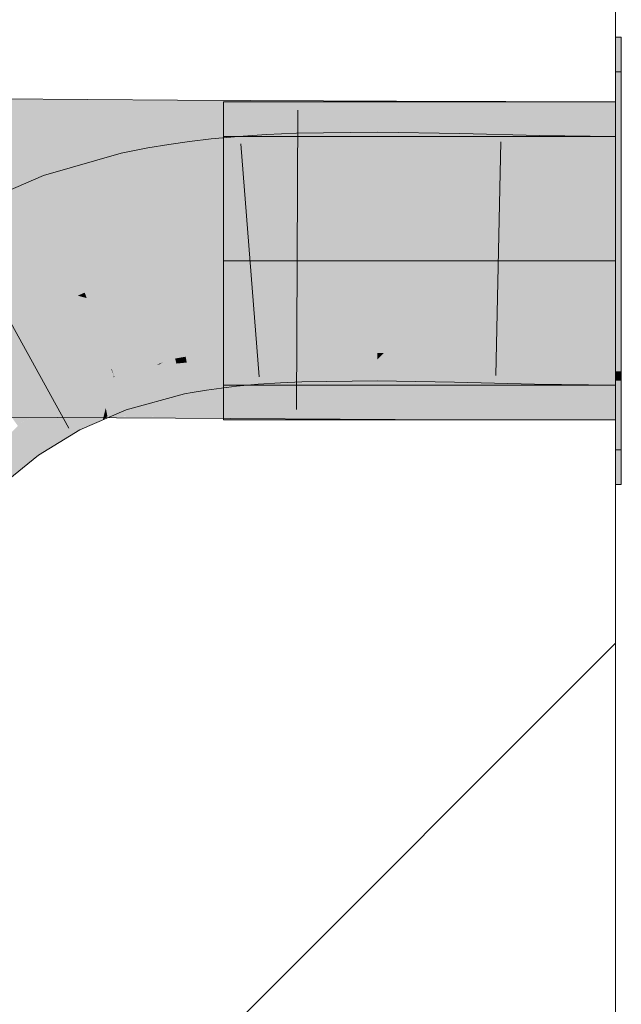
# Model space of a CAD drawing. Extents: x -420 to 300, y 62 to 1162.
# Tile 260 of 271: x 238.548 to 239.153, y 861.658 to 862.648. Entities that reach past the tile are written whole.
import ezdxf
from ezdxf.lldxf.tags import DXFTag

# ---------------------------------------------------------------- set-up
doc = ezdxf.new("R2010")
doc.units = 0
doc.layers.get('0').update_dxf_attribs({"lineweight": 35})
doc.layers.add('E_Detail_Linie_Text_Bem', color=7, linetype='Continuous', lineweight=13)
for name, color, linetype, lineweight, true_color in [('E_Detail_Wandschraffur', 7, 'Continuous', 5, 0xc0c0c0), ('E_Leerrohr 25-A06G9FCX8I', 7, 'Continuous', 9, 0xff8000), ('E_Leerrohr 25-Shading', 7, 'Continuous', 9, 0xff8000), ('E_Leerrohr 32-A06G9FD28I', 7, 'Continuous', 9, 0x00b300), ('E_Leerrohr 32-Shading', 7, 'Continuous', 9, 0x00b300)]:
    doc.layers.add(name, color=color, linetype=linetype, lineweight=lineweight, true_color=true_color)
tags = doc.linetypes.add('fein_strichliert', pattern=[4, 1, -2, 1]).pattern_tags.tags
tags[8:9] = [DXFTag(74, 4), DXFTag(75, 0), DXFTag(340, '0'), DXFTag(46, 0.0), DXFTag(50, 0.0), DXFTag(44, 0.0), DXFTag(45, 0.0)]
tags[6:7] = [DXFTag(74, 4), DXFTag(75, 0), DXFTag(340, '0'), DXFTag(46, 0.0), DXFTag(50, 0.0), DXFTag(44, 0.0), DXFTag(45, 0.0)]
tags[4:5] = [DXFTag(74, 4), DXFTag(75, 0), DXFTag(340, '0'), DXFTag(46, 0.0), DXFTag(50, 0.0), DXFTag(44, 0.0), DXFTag(45, 0.0)]
tags = doc.linetypes.add('STRICHPUNKT2-A06G9FCY8I', pattern=[12.7, 6.35, -3.175, 0, -3.175]).pattern_tags.tags
tags[10:11] = [DXFTag(74, 4), DXFTag(75, 0), DXFTag(340, '0'), DXFTag(46, 0.0), DXFTag(50, 0.0), DXFTag(44, 0.0), DXFTag(45, 0.0)]
tags[8:9] = [DXFTag(74, 4), DXFTag(75, 0), DXFTag(340, '0'), DXFTag(46, 0.0), DXFTag(50, 0.0), DXFTag(44, 0.0), DXFTag(45, 0.0)]
tags[6:7] = [DXFTag(74, 4), DXFTag(75, 0), DXFTag(340, '0'), DXFTag(46, 0.0), DXFTag(50, 0.0), DXFTag(44, 0.0), DXFTag(45, 0.0)]
tags[4:5] = [DXFTag(74, 4), DXFTag(75, 0), DXFTag(340, '0'), DXFTag(46, 0.0), DXFTag(50, 0.0), DXFTag(44, 0.0), DXFTag(45, 0.0)]

# ---------------------------------------------------------------- blocks, each defined once
blk = doc.blocks.new('Shading-A06G9EZB8I', base_point=(236.97969, 757.78326))
at = {"layer": 'E_Leerrohr 25-Shading', "color": 31, "true_color": 0xecb67f}
for points in [[(239.15291, 862.43781), (239.15291, 862.59534), (239.14691, 862.43781), (239.14691, 862.59534)], [(239.15291, 862.43781), (239.15291, 862.59534), (239.14691, 862.43781), (239.14691, 862.59534)], [(239.15291, 862.43781), (239.15291, 862.59534), (239.14691, 862.43781), (239.14691, 862.59534)], [(238.75291, 862.53033), (238.75291, 862.40533), (239.14691, 862.53033), (239.14691, 862.40533)], [(238.75291, 862.53033), (238.75291, 862.40533), (239.14691, 862.53033), (239.14691, 862.40533)], [(238.75291, 862.53033), (238.75291, 862.40533), (239.14691, 862.53033), (239.14691, 862.40533)], [(239.15291, 862.42035), (239.15291, 862.43781), (239.14691, 862.42035), (239.14691, 862.43781)], [(239.15291, 862.42035), (239.15291, 862.43781), (239.14691, 862.42035), (239.14691, 862.43781)], [(239.15291, 862.42035), (239.15291, 862.43781), (239.14691, 862.42035), (239.14691, 862.43781)], [(239.14691, 862.42035), (239.14691, 862.40533), (239.15291, 862.42035), (239.15291, 862.40533)], [(239.14691, 862.42035), (239.14691, 862.40533), (239.15291, 862.42035), (239.15291, 862.40533)], [(239.14691, 862.42035), (239.14691, 862.40533), (239.15291, 862.42035), (239.15291, 862.40533)], [(238.75291, 862.40533), (238.75291, 862.28033), (239.14691, 862.40533), (239.14691, 862.28033)], [(238.75291, 862.40533), (238.75291, 862.28033), (239.14691, 862.40533), (239.14691, 862.28033)], [(238.75291, 862.40533), (238.75291, 862.28033), (239.14691, 862.40533), (239.14691, 862.28033)], [(239.15291, 862.40533), (239.14691, 862.40533), (239.15291, 862.34473), (239.14691, 862.34479)], [(239.15291, 862.40533), (239.14691, 862.40533), (239.15291, 862.34473), (239.14691, 862.34479)], [(239.15291, 862.40533), (239.14691, 862.40533), (239.15291, 862.34473), (239.14691, 862.34479)], [(239.14691, 862.34479), (239.14691, 862.21533), (239.15291, 862.34473), (239.15291, 862.21533)], [(239.14691, 862.34479), (239.14691, 862.21533), (239.15291, 862.34473), (239.15291, 862.21533)], [(239.14691, 862.34479), (239.14691, 862.21533), (239.15291, 862.34473), (239.15291, 862.21533)]]:
    blk.add_solid(points, dxfattribs=at)
at = {"layer": 'E_Leerrohr 25-Shading', "color": 43, "true_color": 0xd7ab7f}
for points in [[(238.90782, 862.53485), (238.82613, 862.53375), (238.90779, 862.51324), (238.82661, 862.51141)], [(238.99052, 862.53345), (238.90782, 862.53485), (238.99004, 862.51093), (238.90779, 862.51324)], [(238.71918, 862.52197), (238.71873, 862.52539), (238.69853, 862.51697), (238.69769, 862.52246)], [(238.7404, 862.52625), (238.74023, 862.52789), (238.71918, 862.52197), (238.71873, 862.52539)], [(238.74292, 862.50171), (238.7404, 862.52625), (238.72232, 862.49756), (238.71918, 862.52197)], [(238.76634, 862.53033), (238.74023, 862.52789), (238.7404, 862.52625)], [(238.76987, 862.50598), (238.76791, 862.53046), (238.7404, 862.52625), (238.76634, 862.53033)], [(238.76987, 862.50598), (238.7404, 862.52625), (238.74292, 862.50171)], [(238.79607, 862.53241), (238.76791, 862.53046), (238.79738, 862.50916), (238.76987, 862.50598)], [(238.82613, 862.53375), (238.79607, 862.53241), (238.82661, 862.51141), (238.79738, 862.50916)], [(239.07057, 862.53137), (238.99052, 862.53345), (239.0701, 862.50739), (238.99004, 862.51093)], [(239.14691, 862.53033), (239.07057, 862.53137), (239.14691, 862.50555), (239.0701, 862.50739)], [(238.6781, 862.51111), (238.67668, 862.51892), (238.65279, 862.50214), (238.64983, 862.51343)], [(238.69853, 862.51697), (238.69769, 862.52246), (238.6781, 862.51111), (238.67668, 862.51892)], [(238.70226, 862.49274), (238.69853, 862.51697), (238.68246, 862.48706), (238.6781, 862.51111)], [(238.72232, 862.49756), (238.71918, 862.52197), (238.70226, 862.49274), (238.69853, 862.51697)], [(238.64983, 862.51343), (238.57158, 862.49127), (238.65279, 862.50214), (238.58043, 862.46619)], [(238.68246, 862.48706), (238.6781, 862.51111), (238.65894, 862.47876), (238.65279, 862.50214)], [(238.74292, 862.50171), (238.74397, 862.49152), (238.76987, 862.50598), (238.77083, 862.49396)], [(238.76987, 862.50598), (238.77083, 862.49396), (238.79738, 862.50916), (238.79814, 862.49585)], [(238.79738, 862.50916), (238.79814, 862.49585), (238.82661, 862.51141), (238.82692, 862.49713)], [(238.82661, 862.51141), (238.82692, 862.49713), (238.90779, 862.51324), (238.90776, 862.49823)], [(238.90779, 862.51324), (238.90776, 862.49823), (238.99004, 862.51093), (238.98973, 862.49683)], [(238.99004, 862.51093), (238.98973, 862.49683), (239.0701, 862.50739), (239.06985, 862.49475)], [(239.0701, 862.50739), (239.06985, 862.49475), (239.14691, 862.50555), (239.14691, 862.49371)], [(238.58043, 862.46619), (238.58377, 862.45673), (238.65279, 862.50214), (238.65913, 862.47803)], [(238.70226, 862.49274), (238.70325, 862.48627), (238.72232, 862.49756), (238.7234, 862.48907)], [(238.72232, 862.49756), (238.7234, 862.48907), (238.74292, 862.50171), (238.74397, 862.49152)], [(238.57158, 862.49127), (238.49345, 862.4574), (238.54965, 862.44196), (238.51028, 862.42487)], [(238.57158, 862.49127), (238.54965, 862.44196), (238.58043, 862.46619)], [(238.65894, 862.47876), (238.65913, 862.47803), (238.68246, 862.48706), (238.68321, 862.48291)], [(238.68246, 862.48706), (238.68321, 862.48291), (238.70226, 862.49274), (238.70325, 862.48627)], [(238.54965, 862.44196), (238.58377, 862.45673), (238.58043, 862.46619)], [(238.78494, 862.3172), (238.7849, 862.31775), (238.76207, 862.31543), (238.76204, 862.31567)], [(238.76219, 862.31415), (238.78508, 862.31543), (238.76207, 862.31543), (238.78494, 862.3172)], [(238.80835, 862.31604), (238.80817, 862.31934), (238.78508, 862.31543), (238.7849, 862.31775)], [(238.83081, 862.3161), (238.83072, 862.32037), (238.80835, 862.31604), (238.80817, 862.31934)], [(238.90742, 862.31744), (238.90742, 862.32141), (238.83076, 862.31879), (238.83072, 862.32037)], [(238.83081, 862.31604), (238.90741, 862.31311), (238.83076, 862.31879), (238.90742, 862.31744)], [(238.98596, 862.32013), (238.90742, 862.32141), (238.98576, 862.31049), (238.90741, 862.31274)], [(239.06638, 862.31805), (238.98596, 862.32013), (239.06615, 862.30695), (238.98576, 862.31049)], [(239.14691, 862.31696), (239.06638, 862.31805), (239.14691, 862.30505), (239.06615, 862.30695)], [(238.7041, 862.30707), (238.692, 862.30371), (238.70457, 862.3053), (238.68869, 862.30139)], [(238.71515, 862.3067), (238.71474, 862.30896), (238.70457, 862.3053), (238.7041, 862.30707)], [(238.73018, 862.31097), (238.73009, 862.31152), (238.71477, 862.30878), (238.71474, 862.30896)], [(238.71515, 862.3067), (238.73056, 862.30847), (238.71477, 862.30878), (238.73018, 862.31097)], [(238.71579, 862.3031), (238.73117, 862.30444), (238.71515, 862.3067), (238.73056, 862.30847)], [(238.74609, 862.31281), (238.74597, 862.31378), (238.73018, 862.31097), (238.73009, 862.31152)], [(238.73056, 862.30847), (238.74648, 862.30981), (238.73018, 862.31097), (238.74609, 862.31281)], [(238.73117, 862.30444), (238.74704, 862.30542), (238.73056, 862.30847), (238.74648, 862.30981)], [(238.76219, 862.31415), (238.76204, 862.31567), (238.74609, 862.31281), (238.74597, 862.31378)], [(238.74648, 862.30981), (238.76254, 862.31073), (238.74609, 862.31281), (238.76219, 862.31415)], [(238.74704, 862.30542), (238.76305, 862.30591), (238.74648, 862.30981), (238.76254, 862.31073)], [(238.76254, 862.31073), (238.7854, 862.3114), (238.76219, 862.31415), (238.78508, 862.31543)], [(238.76305, 862.30591), (238.78578, 862.30652), (238.76254, 862.31073), (238.7854, 862.3114)], [(238.7854, 862.3114), (238.80861, 862.31134), (238.78508, 862.31543), (238.80835, 862.31604)], [(238.80873, 862.3092), (238.80861, 862.31134), (238.78578, 862.30652), (238.7854, 862.3114)], [(238.80873, 862.3092), (238.78578, 862.30652), (238.81013, 862.28448), (238.78775, 862.28192)], [(238.80861, 862.31134), (238.83093, 862.31097), (238.80835, 862.31604), (238.83081, 862.3161)], [(238.80861, 862.31134), (238.80873, 862.3092), (238.82913, 862.31085)], [(238.83093, 862.31097), (238.80861, 862.31134), (238.82913, 862.31085)], [(238.83093, 862.31097), (238.80873, 862.3092), (238.83145, 862.28625), (238.81013, 862.28448)], [(238.90741, 862.31274), (238.90741, 862.31311), (238.83093, 862.31097), (238.83081, 862.31604)], [(238.90739, 862.30585), (238.90741, 862.31274), (238.83093, 862.31079), (238.83093, 862.31097)], [(238.90736, 862.28802), (238.90739, 862.30585), (238.83145, 862.28625), (238.83093, 862.31079)], [(238.90739, 862.30585), (238.91402, 862.31256), (238.90741, 862.31274)], [(238.90739, 862.30585), (238.98549, 862.29791), (238.91402, 862.31256), (238.98569, 862.30713)], [(238.98569, 862.30713), (238.98576, 862.31049), (238.91402, 862.31256)], [(238.98549, 862.29791), (239.0658, 862.28888), (238.98569, 862.30713), (239.06602, 862.30023)], [(239.06602, 862.30023), (239.06615, 862.30695), (238.98569, 862.30713), (238.98576, 862.31049)], [(239.06602, 862.30023), (239.10284, 862.30609), (239.06615, 862.30695)], [(238.66161, 862.29529), (238.66196, 862.2926), (238.692, 862.30371), (238.67491, 862.29541)], [(238.66238, 862.28937), (238.66319, 862.28351), (238.67493, 862.29541), (238.68256, 862.29706)], [(238.68256, 862.29706), (238.66319, 862.28351), (238.70543, 862.30206), (238.70879, 862.28925)], [(238.67493, 862.29541), (238.68256, 862.29706), (238.68568, 862.30066), (238.68869, 862.30139)], [(238.68869, 862.30139), (238.68256, 862.29706), (238.70457, 862.3053), (238.70543, 862.30206)], [(238.68869, 862.30139), (238.692, 862.30371), (238.68568, 862.30066)], [(238.70543, 862.30206), (238.71579, 862.3031), (238.70457, 862.3053), (238.71515, 862.3067)], [(238.71782, 862.29193), (238.71579, 862.3031), (238.70879, 862.28925), (238.70543, 862.30206)], [(238.73245, 862.29614), (238.73117, 862.30444), (238.71782, 862.29193), (238.71579, 862.3031)], [(238.74776, 862.29987), (238.74704, 862.30542), (238.73245, 862.29614), (238.73117, 862.30444)], [(238.73245, 862.29614), (238.73564, 862.27533), (238.74776, 862.29987), (238.75064, 862.27747)], [(238.76334, 862.30298), (238.76305, 862.30591), (238.74776, 862.29987), (238.74704, 862.30542)], [(238.74776, 862.29987), (238.75064, 862.27747), (238.76334, 862.30298), (238.76578, 862.27924)], [(238.78578, 862.30652), (238.76305, 862.30591), (238.78209, 862.30597)], [(238.76305, 862.30591), (238.76334, 862.30298), (238.78209, 862.30597)], [(238.76334, 862.30298), (238.76578, 862.27924), (238.78578, 862.30652), (238.78781, 862.28125)], [(238.98523, 862.28571), (238.98549, 862.29791), (238.90736, 862.28802), (238.90739, 862.30585)], [(239.06566, 862.28223), (239.0658, 862.28888), (238.98523, 862.28571), (238.98549, 862.29791)], [(239.14691, 862.28101), (239.14691, 862.29449), (239.0658, 862.28888), (239.06602, 862.30023)], [(239.06602, 862.30023), (239.14691, 862.29449), (239.10284, 862.30609), (239.14691, 862.30389)], [(239.14691, 862.30389), (239.14691, 862.30505), (239.10284, 862.30609)], [(238.6293, 862.28296), (238.64215, 862.28815), (238.62906, 862.28418), (238.64264, 862.29004)], [(238.63782, 862.27502), (238.6391, 862.27606), (238.63571, 862.28552), (238.64215, 862.28815)], [(238.6391, 862.27606), (238.64574, 862.28125), (238.64215, 862.28815), (238.64317, 862.28851)], [(238.64317, 862.28851), (238.64264, 862.29004), (238.64215, 862.28815)], [(238.66161, 862.29529), (238.64264, 862.29004), (238.66168, 862.29474)], [(238.64264, 862.29004), (238.64317, 862.28851), (238.66168, 862.29474), (238.66196, 862.2926)], [(238.64317, 862.28851), (238.64574, 862.28125), (238.66196, 862.2926), (238.66238, 862.28937)], [(238.64574, 862.28125), (238.66319, 862.28351), (238.66238, 862.28937)], [(238.65253, 862.26202), (238.65483, 862.25549), (238.70879, 862.28925), (238.71342, 862.27167)], [(238.66196, 862.2926), (238.66238, 862.28937), (238.67491, 862.29541)], [(238.66519, 862.26819), (238.70879, 862.28925), (238.66319, 862.28351)], [(238.70879, 862.28925), (238.71342, 862.27167), (238.71782, 862.29193), (238.72125, 862.27295)], [(238.71782, 862.29193), (238.72125, 862.27295), (238.73245, 862.29614), (238.73564, 862.27533)], [(238.83145, 862.28625), (238.83151, 862.28381), (238.90736, 862.28802), (238.90736, 862.28485)], [(238.90736, 862.28802), (238.90736, 862.28485), (238.98523, 862.28571), (238.98518, 862.28351)], [(239.0658, 862.28888), (239.06564, 862.28143), (239.14691, 862.28101), (239.14691, 862.28033)], [(238.59157, 862.26788), (238.6293, 862.28296), (238.62906, 862.28418)], [(238.6293, 862.28296), (238.59157, 862.26788), (238.63181, 862.27026), (238.60237, 862.24707)], [(238.63571, 862.28552), (238.6293, 862.28296), (238.63782, 862.27502), (238.63181, 862.27026)], [(238.63602, 862.24902), (238.65253, 862.26202), (238.6391, 862.27606), (238.64574, 862.28125)], [(238.65253, 862.26202), (238.66519, 862.26819), (238.64574, 862.28125), (238.66319, 862.28351)], [(238.78775, 862.28192), (238.78781, 862.28125), (238.81013, 862.28448), (238.81024, 862.28278)], [(238.81013, 862.28448), (238.81024, 862.28278), (238.83145, 862.28625), (238.83151, 862.28381)], [(238.98523, 862.28571), (238.98518, 862.28351), (239.06566, 862.28223), (239.06564, 862.28143)], [(238.59157, 862.26788), (238.54564, 862.23981), (238.57561, 862.21533), (238.56682, 862.20996)], [(238.59157, 862.26788), (238.57561, 862.21533), (238.60237, 862.24707)], [(238.60841, 862.23541), (238.63181, 862.27026), (238.60237, 862.24707)], [(238.60841, 862.23541), (238.63133, 862.2453), (238.63181, 862.27026), (238.63437, 862.25732)], [(238.63437, 862.25732), (238.6391, 862.27606), (238.63181, 862.27026)], [(238.63602, 862.24902), (238.6391, 862.27606), (238.63437, 862.25732)], [(238.63133, 862.2453), (238.65483, 862.25549), (238.65253, 862.26202)], [(238.63133, 862.2453), (238.63602, 862.24902), (238.63437, 862.25732)], [(238.51015, 862.20215), (238.5309, 862.18079), (238.54593, 862.23944), (238.56682, 862.20996)], [(238.57561, 862.21533), (238.60841, 862.23541), (238.60237, 862.24707)]]:
    blk.add_solid(points, dxfattribs=at)
at = {"layer": 'E_Leerrohr 25-Shading', "color": 31, "true_color": 0xfabd7f}
for points in [[(238.79814, 862.49585), (238.77083, 862.49396), (238.79997, 862.46356), (238.77315, 862.46484)], [(238.82692, 862.49713), (238.79814, 862.49585), (238.82767, 862.46265), (238.79997, 862.46356)], [(238.90776, 862.49823), (238.82692, 862.49713), (238.90768, 862.46191), (238.82767, 862.46265)], [(238.98973, 862.49683), (238.90776, 862.49823), (238.98901, 862.46289), (238.90768, 862.46191)], [(239.06985, 862.49475), (238.98973, 862.49683), (239.06926, 862.46436), (238.98901, 862.46289)], [(238.70572, 862.47021), (238.70325, 862.48627), (238.68509, 862.4726), (238.68321, 862.48291)], [(238.72609, 862.4682), (238.7234, 862.48907), (238.70572, 862.47021), (238.70325, 862.48627)], [(238.74654, 862.46655), (238.74397, 862.49152), (238.72609, 862.4682), (238.7234, 862.48907)], [(238.77121, 862.46497), (238.77083, 862.49396), (238.74654, 862.46655), (238.74397, 862.49152)], [(238.77315, 862.46484), (238.77083, 862.49396), (238.77121, 862.46497)], [(239.14691, 862.49371), (239.06985, 862.49475), (239.14691, 862.46509), (239.06926, 862.46436)], [(238.67574, 862.41492), (238.65913, 862.47803), (238.59308, 862.43036), (238.58377, 862.45673)], [(238.68509, 862.4726), (238.68321, 862.48291), (238.65964, 862.47614), (238.65913, 862.47803)], [(238.69603, 862.41217), (238.68509, 862.4726), (238.67574, 862.41492), (238.65964, 862.47614)], [(238.71497, 862.40997), (238.70572, 862.47021), (238.69603, 862.41217), (238.68509, 862.4726)], [(238.73383, 862.40814), (238.72609, 862.4682), (238.71497, 862.40997), (238.70572, 862.47021)], [(238.7527, 862.40656), (238.74654, 862.46655), (238.73383, 862.40814), (238.72609, 862.4682)], [(238.77199, 862.40533), (238.77121, 862.46497), (238.75288, 862.40479), (238.74654, 862.46655)], [(238.59042, 862.43109), (238.58377, 862.45673), (238.54965, 862.44196)], [(238.59308, 862.43036), (238.58377, 862.45673), (238.59042, 862.43109)], [(238.77786, 862.40588), (238.77315, 862.46484), (238.77199, 862.40533), (238.77121, 862.46497)], [(238.77315, 862.46484), (238.77786, 862.40588), (238.79997, 862.46356), (238.80315, 862.40759)], [(238.79997, 862.46356), (238.80315, 862.40759), (238.82767, 862.46265), (238.82883, 862.40875)], [(238.82767, 862.46265), (238.82883, 862.40875), (238.90768, 862.46191), (238.90759, 862.40985)], [(238.90768, 862.46191), (238.90759, 862.40985), (238.98901, 862.46289), (238.98785, 862.40845)], [(238.98901, 862.46289), (238.98785, 862.40845), (239.06926, 862.46436), (239.06812, 862.40637)], [(239.06926, 862.46436), (239.06812, 862.40637), (239.14691, 862.46509), (239.14691, 862.40533)], [(238.53012, 862.3866), (238.54965, 862.44196), (238.51028, 862.42487)], [(238.53012, 862.3866), (238.59979, 862.3949), (238.54965, 862.44196), (238.59042, 862.43109)], [(238.59979, 862.3949), (238.60536, 862.39557), (238.59042, 862.43109), (238.59308, 862.43036)], [(238.67926, 862.40149), (238.67574, 862.41492), (238.60536, 862.39557), (238.59308, 862.43036)], [(238.67926, 862.40149), (238.69777, 862.40253), (238.67574, 862.41492), (238.69603, 862.41217)], [(238.69777, 862.40253), (238.71597, 862.40344), (238.69603, 862.41217), (238.71497, 862.40997)], [(238.71597, 862.40344), (238.73433, 862.40417), (238.71497, 862.40997), (238.73383, 862.40814)], [(238.73433, 862.40417), (238.75288, 862.40479), (238.73383, 862.40814), (238.7527, 862.40656)], [(238.80324, 862.40601), (238.80315, 862.40759), (238.77789, 862.40552), (238.77786, 862.40588)], [(238.77794, 862.40497), (238.80336, 862.40375), (238.77789, 862.40552), (238.80324, 862.40601)], [(238.82887, 862.40631), (238.82883, 862.40875), (238.80324, 862.40601), (238.80315, 862.40759)], [(238.80336, 862.40375), (238.82895, 862.40289), (238.80324, 862.40601), (238.82887, 862.40631)], [(238.90759, 862.40668), (238.90759, 862.40985), (238.82887, 862.40631), (238.82883, 862.40875)], [(238.82895, 862.40289), (238.90758, 862.40216), (238.82887, 862.40631), (238.90759, 862.40668)], [(238.90758, 862.40216), (238.98773, 862.40314), (238.90759, 862.40668), (238.98781, 862.40625)], [(238.98781, 862.40625), (238.98785, 862.40845), (238.90759, 862.40668), (238.90759, 862.40985)], [(238.98773, 862.40314), (239.06808, 862.4046), (238.98781, 862.40625), (239.0681, 862.40564)], [(239.0681, 862.40564), (239.06812, 862.40637), (238.98781, 862.40625), (238.98785, 862.40845)], [(239.14691, 862.40533), (239.06812, 862.40637), (239.14691, 862.34558), (239.06689, 862.34479)], [(238.67926, 862.40149), (238.60536, 862.39557), (238.68039, 862.39722), (238.6132, 862.37341)], [(238.6132, 862.37341), (238.68163, 862.39258), (238.68039, 862.39722)], [(238.69739, 862.40253), (238.67926, 862.40149), (238.68039, 862.39722)], [(238.69777, 862.40253), (238.69739, 862.40253), (238.68163, 862.39258), (238.68039, 862.39722)], [(238.69777, 862.40253), (238.68163, 862.39258), (238.69897, 862.39594)], [(238.71597, 862.40344), (238.69777, 862.40253), (238.71642, 862.40051), (238.69885, 862.39661)], [(238.69885, 862.39661), (238.69897, 862.39594), (238.71642, 862.40051), (238.71667, 862.39893)], [(238.71667, 862.39893), (238.69897, 862.39594), (238.72423, 862.34973), (238.70699, 862.35168)], [(238.73402, 862.40417), (238.71597, 862.40344), (238.71642, 862.40051)], [(238.73433, 862.40417), (238.73402, 862.40417), (238.71667, 862.39893), (238.71642, 862.40051)], [(238.73433, 862.40417), (238.71667, 862.39893), (238.73468, 862.40143)], [(238.73468, 862.40143), (238.71667, 862.39893), (238.74156, 862.34802), (238.72423, 862.34973)], [(238.73433, 862.40417), (238.73468, 862.40143), (238.75288, 862.40479), (238.75301, 862.40356)], [(238.75301, 862.40356), (238.73468, 862.40143), (238.75887, 862.34662), (238.74156, 862.34802)], [(238.75288, 862.40479), (238.75301, 862.40356), (238.77199, 862.40533)], [(238.77786, 862.40588), (238.75301, 862.40356), (238.78271, 862.34509), (238.75887, 862.34662)], [(238.80676, 862.34393), (238.80336, 862.40375), (238.78271, 862.34509), (238.77794, 862.40497)], [(238.83023, 862.34314), (238.82895, 862.40289), (238.80676, 862.34393), (238.80336, 862.40375)], [(238.90747, 862.34241), (238.90758, 862.40216), (238.83023, 862.34314), (238.82895, 862.40289)], [(238.98647, 862.34332), (238.98773, 862.40314), (238.90747, 862.34241), (238.90758, 862.40216)], [(239.06689, 862.34479), (239.06808, 862.4046), (238.98647, 862.34332), (238.98773, 862.40314)], [(238.60616, 862.3703), (238.59979, 862.3949), (238.54248, 862.36273), (238.53012, 862.3866)], [(238.6132, 862.37341), (238.60536, 862.39557), (238.60616, 862.3703), (238.59979, 862.3949)], [(238.68163, 862.39258), (238.6132, 862.37341), (238.69185, 862.3537), (238.61513, 862.36792)], [(238.69897, 862.39594), (238.68163, 862.39258), (238.70699, 862.35168), (238.69185, 862.3537)], [(238.59431, 862.3689), (238.54248, 862.36273), (238.55093, 862.34637)], [(238.63123, 862.31519), (238.60616, 862.3703), (238.55681, 862.33502), (238.55093, 862.34637)], [(238.60616, 862.3703), (238.59431, 862.3689), (238.55093, 862.34637)], [(238.6132, 862.37341), (238.60616, 862.3703), (238.61513, 862.36792)], [(238.61513, 862.36792), (238.60616, 862.3703), (238.63403, 862.31445), (238.63123, 862.31519)], [(238.69193, 862.3269), (238.69185, 862.3537), (238.62801, 862.33148), (238.61513, 862.36792)], [(238.55093, 862.34637), (238.54248, 862.36273), (238.54102, 862.34033), (238.52934, 862.33844)], [(238.70699, 862.35168), (238.69185, 862.3537), (238.7117, 862.32574), (238.69902, 862.32642)], [(238.69902, 862.32642), (238.69185, 862.3537), (238.69193, 862.3269)], [(238.72768, 862.32727), (238.72423, 862.34973), (238.71126, 862.32812), (238.70699, 862.35168)], [(238.74434, 862.32642), (238.74156, 862.34802), (238.72768, 862.32727), (238.72423, 862.34973)], [(238.76102, 862.32568), (238.75887, 862.34662), (238.74434, 862.32642), (238.74156, 862.34802)], [(238.78433, 862.32477), (238.78271, 862.34509), (238.76102, 862.32568), (238.75887, 862.34662)], [(238.52509, 862.33063), (238.55681, 862.33502), (238.54102, 862.34033)], [(238.55681, 862.33502), (238.55093, 862.34637), (238.54102, 862.34033)], [(238.80791, 862.32391), (238.80676, 862.34393), (238.78433, 862.32477), (238.78271, 862.34509)], [(238.83066, 862.32324), (238.83023, 862.34314), (238.80791, 862.32391), (238.80676, 862.34393)], [(238.90747, 862.34241), (238.83023, 862.34314), (238.90742, 862.32141), (238.83066, 862.32324)], [(238.90747, 862.34241), (238.90742, 862.32141), (238.98647, 862.34332), (238.98596, 862.32013)], [(238.98647, 862.34332), (238.98596, 862.32013), (239.06689, 862.34479), (239.06638, 862.31805)], [(239.06689, 862.34479), (239.06638, 862.31805), (239.14691, 862.34558), (239.14691, 862.31696)], [(238.52509, 862.33063), (238.55434, 862.30298), (238.55681, 862.33502), (238.5744, 862.30109)], [(238.55434, 862.30298), (238.52509, 862.33063), (238.5322, 862.30518)], [(238.63979, 862.29633), (238.63123, 862.31519), (238.5744, 862.30109), (238.55681, 862.33502)], [(238.692, 862.30371), (238.69193, 862.3269), (238.63403, 862.31445), (238.62801, 862.33148)], [(238.7041, 862.30707), (238.69902, 862.32642), (238.692, 862.30371), (238.69193, 862.3269)], [(238.72804, 862.32489), (238.72768, 862.32727), (238.7117, 862.32574), (238.71126, 862.32812)], [(238.74463, 862.32416), (238.74434, 862.32642), (238.72804, 862.32489), (238.72768, 862.32727)], [(238.69902, 862.32642), (238.7041, 862.30707), (238.7117, 862.32574), (238.71474, 862.30896)], [(238.72804, 862.32489), (238.7117, 862.32574), (238.72934, 862.31641), (238.71346, 862.31604)], [(238.74463, 862.32416), (238.72804, 862.32489), (238.74557, 862.31689), (238.72934, 862.31641)], [(238.72934, 862.31641), (238.73009, 862.31152), (238.74557, 862.31689), (238.74597, 862.31378)], [(238.76123, 862.32349), (238.76102, 862.32568), (238.74463, 862.32416), (238.74434, 862.32642)], [(238.76123, 862.32349), (238.74463, 862.32416), (238.76186, 862.31744), (238.74557, 862.31689)], [(238.74557, 862.31689), (238.74597, 862.31378), (238.76186, 862.31744), (238.76204, 862.31567)], [(238.7845, 862.32269), (238.78433, 862.32477), (238.76123, 862.32349), (238.76102, 862.32568)], [(238.7845, 862.32269), (238.76123, 862.32349), (238.78485, 862.3183), (238.76186, 862.31744)], [(238.76186, 862.31744), (238.76204, 862.31567), (238.78485, 862.3183), (238.7849, 862.31775)], [(238.80801, 862.32196), (238.80791, 862.32391), (238.7845, 862.32269), (238.78433, 862.32477)], [(238.7845, 862.32269), (238.7849, 862.31775), (238.80801, 862.32196), (238.80817, 862.31934)], [(238.8307, 862.32135), (238.83066, 862.32324), (238.80801, 862.32196), (238.80791, 862.32391)], [(238.80801, 862.32196), (238.80817, 862.31934), (238.8307, 862.32135), (238.83072, 862.32037)], [(238.83066, 862.32324), (238.83072, 862.32037), (238.90742, 862.32141)], [(238.63403, 862.31445), (238.63123, 862.31519), (238.64044, 862.29626), (238.63979, 862.29633)], [(238.692, 862.30371), (238.63403, 862.31445), (238.66161, 862.29529), (238.64044, 862.29626)], [(238.71346, 862.31604), (238.71474, 862.30896), (238.72934, 862.31641), (238.73009, 862.31152)], [(238.54976, 862.24237), (238.59157, 862.26788), (238.5322, 862.30518), (238.55434, 862.30298)], [(238.55434, 862.30298), (238.59157, 862.26788), (238.5744, 862.30109)], [(238.5744, 862.30109), (238.64264, 862.29004), (238.63979, 862.29633)], [(238.5744, 862.30109), (238.58093, 862.28845), (238.64264, 862.29004), (238.62906, 862.28418)], [(238.5331, 862.25751), (238.54976, 862.24237), (238.52281, 862.29504), (238.53543, 862.29364)], [(238.58093, 862.28845), (238.59157, 862.26788), (238.62906, 862.28418)], [(238.63979, 862.29633), (238.64264, 862.29004), (238.64044, 862.29626)], [(238.64044, 862.29626), (238.64264, 862.29004), (238.66161, 862.29529)], [(238.54976, 862.24237), (238.5331, 862.25751), (238.54564, 862.23981)]]:
    blk.add_solid(points, dxfattribs=at)
at = {"layer": 'E_Leerrohr 32-Shading', "color": 83, "true_color": 0x7fcb7f}
for points in [[(239.15291, 862.54828), (239.15291, 862.63031), (239.14691, 862.54822), (239.14691, 862.63031)], [(239.14691, 862.56531), (238.75291, 862.56531), (239.14691, 862.42285), (238.75291, 862.42285)], [(239.14691, 862.45532), (239.15291, 862.45532), (239.14691, 862.54822), (239.15291, 862.54828)], [(239.15291, 862.43781), (239.15291, 862.45532), (239.14691, 862.43781), (239.14691, 862.45532)], [(239.15291, 862.43781), (239.14691, 862.43781), (239.15291, 862.42285), (239.14691, 862.42285)], [(238.75291, 862.42285), (238.75291, 862.40533), (239.14691, 862.42285), (239.14691, 862.40533)], [(239.14691, 862.42285), (239.14691, 862.40533), (239.15291, 862.42285), (239.15291, 862.40533)], [(238.75291, 862.40533), (238.75291, 862.2453), (239.14691, 862.40533), (239.14691, 862.2453)], [(239.15291, 862.29419), (239.15291, 862.40533), (239.14691, 862.29413), (239.14691, 862.40533)], [(239.15291, 862.29126), (239.15291, 862.29419), (239.14691, 862.29132), (239.14691, 862.29413)], [(239.14691, 862.28888), (239.15291, 862.28882), (239.14691, 862.29132), (239.15291, 862.29126)], [(239.14691, 862.28503), (239.15291, 862.28497), (239.14691, 862.28888), (239.15291, 862.28882)], [(239.14691, 862.28503), (239.14691, 862.18036), (239.15291, 862.28497), (239.15291, 862.18036)]]:
    blk.add_solid(points, dxfattribs=at)
at = {"layer": 'E_Leerrohr 32-Shading', "color": 83, "true_color": 0x7fbd7f}
for points in [[(238.70631, 862.547), (238.70645, 862.56702), (238.4857, 862.54962), (238.48582, 862.56854)], [(238.70631, 862.547), (238.9101, 862.5451), (238.70645, 862.56702), (238.90823, 862.56592)], [(238.9101, 862.5451), (238.92671, 862.54492), (238.90823, 862.56592), (238.92679, 862.5658)], [(239.14691, 862.54413), (239.14691, 862.56531), (238.92671, 862.54492), (238.92679, 862.5658)], [(238.4857, 862.54962), (238.48552, 862.52484), (238.70631, 862.547), (238.70616, 862.52222)], [(238.70631, 862.547), (238.70616, 862.52222), (238.92671, 862.54492), (238.92662, 862.5202)], [(238.92671, 862.54492), (238.92662, 862.5202), (239.14691, 862.54413), (239.14691, 862.51935)], [(238.48552, 862.52484), (238.4855, 862.52167), (238.70616, 862.52222), (238.70616, 862.52014)], [(238.70616, 862.52222), (238.70616, 862.52014), (238.92662, 862.5202), (238.92662, 862.51892)], [(238.92662, 862.5202), (238.92662, 862.51892), (239.14691, 862.51935), (239.14691, 862.51849)], [(238.70461, 862.26941), (238.53542, 862.29364), (238.51715, 862.27167), (238.50345, 862.29395)], [(238.53064, 862.29364), (238.70474, 862.29199), (238.51936, 862.29517), (238.70474, 862.29388)], [(238.53542, 862.29364), (238.70461, 862.26941), (238.70464, 862.27448)], [(238.70474, 862.29199), (238.53542, 862.29364), (238.70464, 862.27448)], [(238.92574, 862.29028), (238.70474, 862.29199), (238.75383, 862.26898), (238.70464, 862.27448)], [(238.92574, 862.29028), (238.92575, 862.29266), (238.70474, 862.29199), (238.70474, 862.29388)], [(238.92574, 862.29028), (238.75383, 862.26898), (238.92566, 862.2674)], [(238.92574, 862.29028), (238.92566, 862.2674), (239.14691, 862.28943), (239.14691, 862.26654)], [(239.14691, 862.28943), (239.14691, 862.29218), (238.92574, 862.29028), (238.92575, 862.29266)], [(238.62204, 862.27039), (238.48378, 862.27203), (238.62787, 862.24915), (238.48363, 862.25085)], [(238.70461, 862.26941), (238.62204, 862.27039), (238.70447, 862.24823), (238.62787, 862.24915)], [(238.70461, 862.26941), (238.70447, 862.24823), (238.92566, 862.2674), (238.92557, 862.24615)], [(238.70464, 862.27448), (238.70461, 862.26941), (238.75383, 862.26898)], [(238.92566, 862.2674), (238.92557, 862.24579), (239.14691, 862.26654), (239.14691, 862.2453)], [(238.48363, 862.25085), (238.48361, 862.24854), (238.63602, 862.24902), (238.63632, 862.2475)], [(238.63632, 862.2475), (238.70445, 862.24701), (238.63602, 862.24902), (238.70447, 862.24823)], [(238.70445, 862.24701), (238.92557, 862.24579), (238.70447, 862.24823), (238.92557, 862.24615)]]:
    blk.add_solid(points, dxfattribs=at)
at = {"layer": 'E_Leerrohr 32-Shading', "color": 83, "true_color": 0x7fd57f}
for points in [[(238.48503, 862.45428), (238.70575, 862.45538), (238.48546, 862.51404), (238.70613, 862.51508)], [(238.70613, 862.51508), (238.70616, 862.52014), (238.48546, 862.51404), (238.4855, 862.52167)], [(238.70575, 862.45538), (238.92638, 862.45618), (238.70613, 862.51508), (238.92661, 862.51593)], [(238.92661, 862.51593), (238.92662, 862.51892), (238.70613, 862.51508), (238.70616, 862.52014)], [(238.92638, 862.45618), (239.14691, 862.45654), (238.92661, 862.51593), (239.14691, 862.5163)], [(239.14691, 862.5163), (239.14691, 862.51849), (238.92661, 862.51593), (238.92662, 862.51892)], [(238.7056, 862.43054), (238.92627, 862.43024), (238.70575, 862.45538), (238.92638, 862.45618)], [(238.92627, 862.43024), (239.14691, 862.43005), (238.92638, 862.45618), (239.14691, 862.45654)], [(238.48503, 862.45428), (238.48488, 862.43103), (238.65393, 862.45508), (238.55611, 862.43091)], [(238.55611, 862.43091), (238.7056, 862.43054), (238.65393, 862.45508), (238.70575, 862.45538)], [(238.48488, 862.43103), (238.48474, 862.41174), (238.7056, 862.43054), (238.70547, 862.41156)], [(238.7056, 862.43054), (238.70547, 862.41156), (238.92627, 862.43024), (238.92621, 862.41156)], [(238.92627, 862.43024), (238.92621, 862.41156), (239.14691, 862.43005), (239.14691, 862.41193)], [(238.48468, 862.40308), (238.70543, 862.40411), (238.48471, 862.40625), (238.70544, 862.40582)], [(238.70544, 862.40582), (238.70546, 862.40704), (238.48471, 862.40625), (238.48473, 862.40857)], [(238.48474, 862.41174), (238.48473, 862.40857), (238.70547, 862.41156), (238.70546, 862.40704)], [(238.92618, 862.40546), (238.92618, 862.40582), (238.70544, 862.40582), (238.70546, 862.40704)], [(238.70547, 862.41156), (238.70546, 862.40704), (238.92621, 862.41156), (238.92618, 862.40582)], [(238.92621, 862.41156), (238.92618, 862.40582), (239.14691, 862.41193), (239.14691, 862.40533)], [(238.48468, 862.40308), (238.48433, 862.35181), (238.70543, 862.40411), (238.70511, 862.35291)], [(238.70543, 862.40411), (238.70511, 862.35291), (238.92618, 862.40497), (238.92598, 862.35376)], [(238.70543, 862.40411), (238.92618, 862.40497), (238.70544, 862.40582), (238.92618, 862.40546)], [(239.14691, 862.35413), (239.14691, 862.40533), (238.92598, 862.35376), (238.92618, 862.40582)], [(238.48433, 862.35181), (238.48395, 862.29541), (238.70511, 862.35291), (238.70474, 862.29388)], [(238.70511, 862.35291), (238.70474, 862.29388), (238.92598, 862.35376), (238.92575, 862.29266)], [(238.92575, 862.29266), (239.14691, 862.29218), (238.92598, 862.35376), (239.14691, 862.35413)]]:
    blk.add_solid(points, dxfattribs=at)
blk = doc.blocks.new('Referenz-A06G9FD38I')
at = {"layer": 'E_Detail_Linie_Text_Bem', "linetype": 'Continuous', "ltscale": 0.13}
blk.add_line((239.14691, 863.40524), (239.14691, 823.40524), dxfattribs=at)
at = {"layer": 'E_Detail_Wandschraffur', "linetype": 'fein_strichliert', "ltscale": 0.13}
blk.add_line((238.29886, 861.17279), (239.14691, 862.02085), dxfattribs=at)
at = {"layer": 'E_Leerrohr 25-A06G9FCX8I', "linetype": 'Continuous', "ltscale": 0.13}
for p, q in [((239.15291, 862.59533), (239.14691, 862.59533)), ((239.14691, 862.59533), (239.14691, 862.48403)), ((239.15291, 862.59533), (239.14691, 862.59533)), ((239.14691, 862.59533), (239.14691, 862.48403)), ((239.15291, 862.59533), (239.14691, 862.59533)), ((239.14691, 862.59533), (239.14691, 862.48403)), ((239.15291, 862.59533), (239.15291, 862.48403)), ((239.15291, 862.59533), (239.15291, 862.48403)), ((239.15291, 862.59533), (239.15291, 862.48403)), ((238.82613, 862.53374), (238.90783, 862.53483)), ((238.90783, 862.53483), (238.99052, 862.53344)), ((238.69769, 862.52245), (238.71873, 862.52541)), ((238.71873, 862.52541), (238.74023, 862.52792)), ((238.74023, 862.52792), (238.76791, 862.53048)), ((239.14691, 862.53033), (238.75291, 862.53033)), ((238.75291, 862.53033), (238.75291, 862.45711)), ((239.14691, 862.53033), (238.75291, 862.53033)), ((238.75291, 862.53033), (238.75291, 862.45711)), ((239.14691, 862.53033), (238.75291, 862.53033)), ((238.75291, 862.53033), (238.75291, 862.45711)), ((238.76791, 862.53048), (238.79606, 862.53238)), ((238.79606, 862.53238), (238.82613, 862.53374)), ((238.99052, 862.53344), (239.07058, 862.53138)), ((239.0268, 862.28993), (239.03162, 862.52488)), ((239.07058, 862.53138), (239.14691, 862.53033)), ((239.14691, 862.53033), (239.14691, 862.45711)), ((239.14691, 862.53033), (239.14691, 862.45711)), ((239.14691, 862.28033), (239.14691, 862.53033)), ((239.14691, 862.53033), (239.14691, 862.45711)), ((238.64982, 862.51344), (238.67669, 862.51895)), ((238.67669, 862.51895), (238.69769, 862.52245)), ((238.78852, 862.28883), (238.77013, 862.52311)), ((238.57158, 862.49125), (238.64982, 862.51344)), ((238.49346, 862.45739), (238.57158, 862.49125)), ((239.14691, 862.48403), (239.14691, 862.32663)), ((239.14691, 862.48403), (239.14691, 862.32663)), ((239.14691, 862.48403), (239.14691, 862.32663)), ((239.15291, 862.48403), (239.15291, 862.32663)), ((239.15291, 862.48403), (239.15291, 862.32663)), ((239.15291, 862.48403), (239.15291, 862.32663)), ((238.75291, 862.45711), (238.75291, 862.35355)), ((238.75291, 862.45711), (238.75291, 862.35355)), ((238.75291, 862.45711), (238.75291, 862.35355)), ((239.14691, 862.45711), (239.14691, 862.35355)), ((239.14691, 862.45711), (239.14691, 862.35355)), ((239.14691, 862.45711), (239.14691, 862.35355)), ((238.59708, 862.23703), (238.48364, 862.44284)), ((238.75291, 862.35355), (238.75291, 862.28033)), ((238.75291, 862.35355), (238.75291, 862.28033)), ((238.75291, 862.35355), (238.75291, 862.28033)), ((239.14691, 862.35355), (239.14691, 862.28033)), ((239.14691, 862.35355), (239.14691, 862.28033)), ((239.14691, 862.35355), (239.14691, 862.28033)), ((239.14691, 862.32663), (239.14691, 862.21533)), ((239.14691, 862.32663), (239.14691, 862.21533)), ((239.14691, 862.32663), (239.14691, 862.21533)), ((239.15291, 862.32663), (239.15291, 862.21533)), ((239.15291, 862.32663), (239.15291, 862.21533)), ((239.15291, 862.32663), (239.15291, 862.21533)), ((238.73565, 862.27535), (238.75064, 862.27746)), ((238.75064, 862.27746), (238.76579, 862.27923)), ((238.75291, 862.28033), (239.14691, 862.28033)), ((238.75291, 862.28033), (239.14691, 862.28033)), ((238.75291, 862.28033), (239.14691, 862.28033)), ((238.76579, 862.27923), (238.78781, 862.28127)), ((238.78781, 862.28127), (238.81024, 862.28278)), ((238.81024, 862.28278), (238.83151, 862.2838)), ((238.83151, 862.2838), (238.90736, 862.28483)), ((238.90736, 862.28483), (238.98518, 862.2835)), ((238.98518, 862.2835), (239.06565, 862.28142)), ((239.06565, 862.28142), (239.14691, 862.28033)), ((238.65484, 862.25552), (238.71342, 862.27166)), ((238.71342, 862.27166), (238.72126, 862.27295)), ((238.72126, 862.27295), (238.73565, 862.27535)), ((238.60841, 862.23539), (238.65484, 862.25552)), ((238.56682, 862.20996), (238.60841, 862.23539)), ((238.5309, 862.18081), (238.56682, 862.20996)), ((239.14691, 862.21533), (239.15291, 862.21533)), ((239.14691, 862.21533), (239.15291, 862.21533)), ((239.14691, 862.21533), (239.15291, 862.21533))]:
    blk.add_line(p, q, dxfattribs=at)
at = {"layer": 'E_Leerrohr 25-A06G9FCX8I', "linetype": 'STRICHPUNKT2-A06G9FCY8I', "lineweight": 5, "ltscale": 0.13}
blk.add_line((239.14691, 862.40533), (238.75291, 862.40533), dxfattribs=at)
blk.add_line((239.14691, 862.40533), (238.75291, 862.40533), dxfattribs=at)
blk.add_line((239.14691, 862.40533), (238.75291, 862.40533), dxfattribs=at)
at = {"layer": 'E_Leerrohr 32-A06G9FD28I', "linetype": 'Continuous', "ltscale": 0.13}
for p, q in [((239.15291, 862.63033), (239.14691, 862.63033)), ((239.14691, 862.63033), (239.14691, 862.49853)), ((239.15291, 862.63033), (239.15291, 862.49853)), ((238.70645, 862.56701), (238.48583, 862.56855)), ((238.92679, 862.56581), (238.70645, 862.56701)), ((239.14691, 862.56533), (238.75291, 862.56533)), ((238.75291, 862.56533), (238.75291, 862.4716)), ((239.14691, 862.56533), (238.92679, 862.56581)), ((239.14691, 862.56533), (239.14691, 862.4716)), ((239.14691, 862.56533), (239.14691, 862.24533)), ((238.82765, 862.55675), (238.82618, 862.25596)), ((239.14691, 862.49853), (239.14691, 862.31213)), ((239.15291, 862.49853), (239.15291, 862.31213)), ((238.75291, 862.4716), (238.75291, 862.33906)), ((239.14691, 862.4716), (239.14691, 862.33906)), ((238.75291, 862.33906), (238.75291, 862.24533)), ((239.14691, 862.33906), (239.14691, 862.24533)), ((239.14691, 862.31213), (239.14691, 862.18033)), ((239.15291, 862.31213), (239.15291, 862.18033)), ((238.70446, 862.24702), (238.48362, 862.24856)), ((238.92557, 862.24582), (238.70446, 862.24702)), ((238.75291, 862.24533), (239.14691, 862.24533)), ((239.14691, 862.24533), (238.92557, 862.24582)), ((239.14691, 862.18033), (239.15291, 862.18033))]:
    blk.add_line(p, q, dxfattribs=at)
at = {"layer": 'E_Leerrohr 32-A06G9FD28I', "linetype": 'STRICHPUNKT2-A06G9FCY8I', "lineweight": 5, "ltscale": 0.13}
blk.add_line((239.14691, 862.40533), (238.75291, 862.40533), dxfattribs=at)

msp = doc.modelspace()

# ---------------------------------------------------------------- block references
at = {"color": 8, "lineweight": 25, "ltscale": 0.25, "true_color": 0x808080}
msp.add_blockref('Referenz-A06G9FD38I', (0, 0), dxfattribs=at)
msp.add_blockref('Shading-A06G9EZB8I', (236.97969, 757.78326))

doc.saveas('drawing.dxf')
